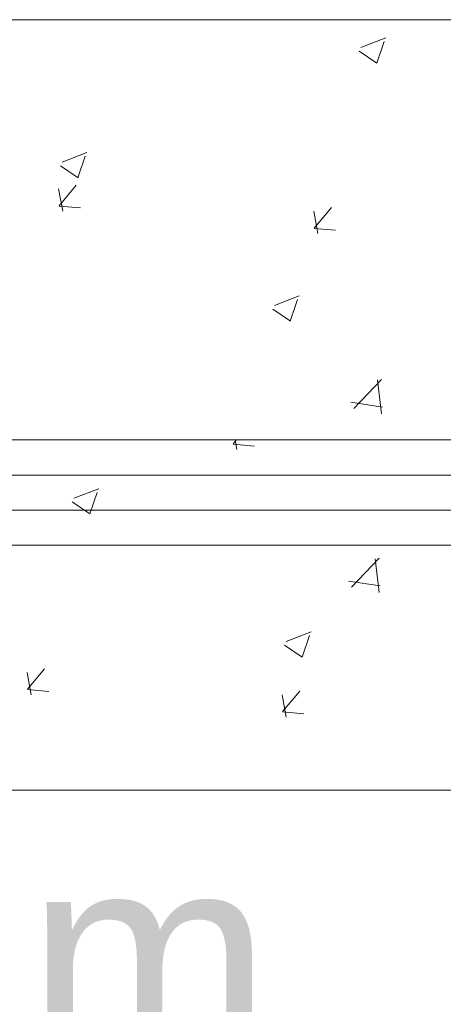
# Model space of a CAD drawing. Header units: feet. Extents: x 8 to 127, y 6 to 90.
# Tile 363 of 538: x 49.563 to 49.865, y 49.697 to 50.4. Entities that reach past the tile are written whole.
import ezdxf

# ---------------------------------------------------------------- set-up
doc = ezdxf.new("R2010")
doc.units = ezdxf.units.FT
doc.header["$MEASUREMENT"] = 0
for name, color, linetype in [('ESQUADRIAS', 252, 'Continuous'), ('MOBILIÁRIO2', 250, 'Continuous'), ('NO ESPESSURA', 250, 'Continuous')]:
    doc.layers.add(name, color=color, linetype=linetype)
doc.layers.add('TQ-Textos conduto Sub-coletores', color=108, linetype='Continuous', lineweight=9)
doc.styles.add('Arial', font='arial.ttf')

msp = doc.modelspace()

# ---------------------------------------------------------------- linework, layer by layer
at = {"layer": 'ESQUADRIAS', "lineweight": 5}
for p, q in [((50.61522, 50.10004), (49.11522, 50.10004)), ((50.61522, 50.07504), (49.11522, 50.07504)), ((50.61522, 50.05004), (49.11522, 50.05004)), ((50.61522, 50.02504), (49.11522, 50.02504))]:
    msp.add_line(p, q, dxfattribs=at)
at = {"layer": 'MOBILIÁRIO2', "lineweight": 5}
for p, q in [((50.61522, 50.40004), (49.11522, 50.40004)), ((50.61522, 50.10004), (49.11522, 50.10004)), ((49.11522, 49.85004), (50.61522, 49.85004))]:
    msp.add_line(p, q, dxfattribs=at)
at = {"layer": 'NO ESPESSURA', "linetype": 'Continuous', "lineweight": 5}
for p, q in [((49.80634, 50.38024), (49.82412, 50.38707)), ((49.81765, 50.36912), (49.8228, 50.38447)), ((49.80513, 50.37758), (49.81777, 50.36906)), ((49.59292, 50.29832), (49.61071, 50.30515)), ((49.60423, 50.2872), (49.60938, 50.30254)), ((49.59172, 50.29566), (49.60435, 50.28713)), ((49.59337, 50.26335), (49.59043, 50.27927)), ((49.59081, 50.26722), (49.60305, 50.28182)), ((49.59079, 50.267), (49.60597, 50.26568)), ((49.77299, 50.25129), (49.78524, 50.26588)), ((49.77555, 50.24741), (49.77261, 50.26333)), ((49.77297, 50.25107), (49.78815, 50.24974)), ((49.74454, 50.19605), (49.76232, 50.20288)), ((49.75585, 50.18493), (49.761, 50.20028)), ((49.74333, 50.19339), (49.75596, 50.18487)), ((49.80122, 50.12263), (49.82101, 50.14325)), ((49.82102, 50.1188), (49.81822, 50.14292)), ((49.79916, 50.127), (49.82175, 50.1235)), ((49.71514, 50.09696), (49.73032, 50.09564)), ((49.71516, 50.09718), (49.71756, 50.10004)), ((49.71778, 50.09332), (49.71654, 50.10004)), ((49.60143, 50.05843), (49.61922, 50.06526)), ((49.61275, 50.04732), (49.6179, 50.06267)), ((49.60023, 50.05578), (49.61286, 50.04726)), ((49.79959, 49.99503), (49.81937, 50.01565)), ((49.8194, 49.9912), (49.81659, 50.01532)), ((49.79753, 49.99938), (49.82012, 49.99588)), ((49.75305, 49.95617), (49.77083, 49.96299)), ((49.76436, 49.94505), (49.76951, 49.9604)), ((49.75184, 49.95351), (49.76448, 49.94499)), ((49.56822, 49.92207), (49.58047, 49.93666)), ((49.57084, 49.9182), (49.5679, 49.93412)), ((49.5682, 49.92185), (49.58338, 49.92052)), ((49.75041, 49.90613), (49.76265, 49.92072)), ((49.75302, 49.90226), (49.75008, 49.91818)), ((49.75039, 49.90591), (49.76557, 49.90458))]:
    msp.add_line(p, q, dxfattribs=at)

# ---------------------------------------------------------------- texts
at = {"layer": 'TQ-Textos conduto Sub-coletores', "insert": (48.98545, 49.65304), "char_height": 0.15, "width": 1.5137195, "attachment_point": 7, "line_spacing_factor": 0.6, "style": 'Arial'}
msp.add_mtext('100 mm', dxfattribs=at)

doc.saveas('drawing.dxf')
